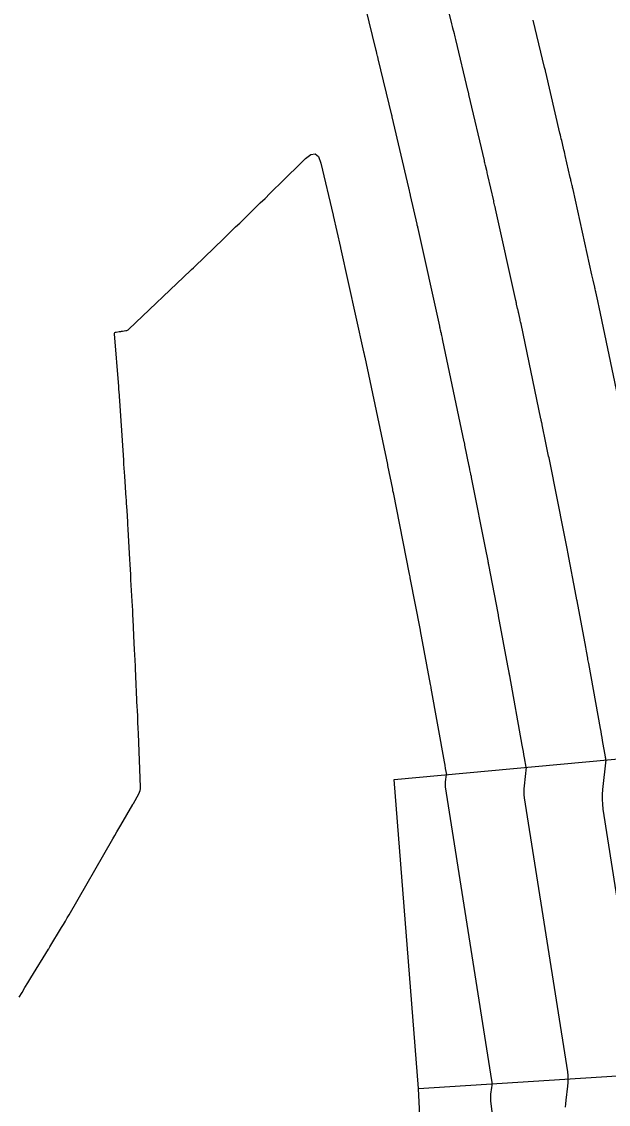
# Model space of a CAD drawing. Extents: x 1098669 to 1198896, y 698679 to 704410.
# Drawn here: x 1106784.04 to 1106806.01, y 699544.46 to 699585 of the extents above; entities that cross this region are included whole.
import ezdxf

# ---------------------------------------------------------------- set-up
doc = ezdxf.new("R2010")
doc.units = 0
doc.layers.add('R_Contours', color=7, linetype='Continuous')
doc.layers.add('R_Sub Surface', color=7, linetype='Continuous')

msp = doc.modelspace()

# ---------------------------------------------------------------- linework, layer by layer
at = {"layer": 'R_Contours'}
for points in [[(1106805.924, 699557.355), (1106805.92, 699557.374), (1106805.914, 699557.408), (1106805.908, 699557.441), (1106805.903, 699557.475), (1106805.797, 699558.079), (1106805.777, 699558.191), (1106805.758, 699558.303), (1106805.738, 699558.415), (1106805.718, 699558.527), (1106805.278, 699560.969), (1106805.269, 699561.02), (1106805.26, 699561.071), (1106805.25, 699561.122), (1106805.241, 699561.172), (1106805.194, 699561.426), (1106805.165, 699561.578), (1106804.842, 699563.311), (1106804.834, 699563.355), (1106804.808, 699563.488), (1106804.491, 699565.141), (1106804.479, 699565.205), (1106804.467, 699565.268), (1106804.454, 699565.331), (1106804.442, 699565.394), (1106804.392, 699565.648), (1106804.367, 699565.774), (1106804.341, 699565.901), (1106803.829, 699568.483), (1106803.816, 699568.545), (1106803.804, 699568.607), (1106803.791, 699568.669), (1106803.778, 699568.731), (1106803.726, 699568.979), (1106803.714, 699569.041), (1106803.701, 699569.103), (1106803.688, 699569.165), (1106803.675, 699569.227), (1106803.537, 699569.905), (1106803.533, 699569.924), (1106803.529, 699569.942), (1106803.525, 699569.961), (1106803.522, 699569.979), (1106803.502, 699570.071), (1106803.494, 699570.108), (1106803.49, 699570.127), (1106802.742, 699573.681), (1106802.733, 699573.723), (1106802.724, 699573.765), (1106802.715, 699573.807), (1106802.706, 699573.849), (1106802.657, 699574.068), (1106802.647, 699574.115), (1106802.63, 699574.192), (1106802.624, 699574.223), (1106802.617, 699574.254), (1106802.578, 699574.425), (1106802.57, 699574.459), (1106802.562, 699574.492), (1106802.555, 699574.526), (1106802.547, 699574.56), (1106801.789, 699577.99), (1106801.783, 699578.016), (1106801.777, 699578.041), (1106801.771, 699578.066), (1106801.766, 699578.091), (1106801.742, 699578.192), (1106801.73, 699578.243), (1106801.719, 699578.293), (1106801.503, 699579.241), (1106801.492, 699579.288), (1106801.481, 699579.335), (1106801.47, 699579.382), (1106801.459, 699579.429), (1106801.413, 699579.616), (1106801.402, 699579.663), (1106801.391, 699579.71), (1106801.38, 699579.757), (1106801.369, 699579.804), (1106800.793, 699582.275), (1106800.786, 699582.304), (1106800.771, 699582.363), (1106800.764, 699582.392), (1106800.299, 699584.329), (1106800.286, 699584.383), (1106800.273, 699584.437), (1106800.259, 699584.491), (1106800.246, 699584.545), (1106800.191, 699584.76), (1106800.178, 699584.814), (1106800.164, 699584.868), (1106800.151, 699584.922), (1106800.138, 699584.976), (1106799.769, 699586.479)], [(1106802.935, 699557.08), (1106802.873, 699557.437), (1106802.852, 699557.554), (1106802.832, 699557.671), (1106802.811, 699557.788), (1106802.79, 699557.905), (1106802.322, 699560.506), (1106802.316, 699560.537), (1106802.311, 699560.568), (1106802.305, 699560.599), (1106802.299, 699560.63), (1106802.265, 699560.816), (1106802.253, 699560.878), (1106801.904, 699562.75), (1106801.897, 699562.785), (1106801.883, 699562.856), (1106801.538, 699564.658), (1106801.531, 699564.696), (1106801.523, 699564.733), (1106801.516, 699564.771), (1106801.509, 699564.808), (1106801.471, 699564.995), (1106801.449, 699565.108), (1106800.889, 699567.928), (1106800.882, 699567.964), (1106800.875, 699568), (1106800.867, 699568.036), (1106800.86, 699568.072), (1106800.83, 699568.215), (1106800.823, 699568.25), (1106800.815, 699568.286), (1106800.808, 699568.322), (1106800.801, 699568.358), (1106800.64, 699569.145), (1106800.634, 699569.176), (1106800.62, 699569.24), (1106800.613, 699569.271), (1106799.817, 699573.057), (1106799.812, 699573.08), (1106799.807, 699573.103), (1106799.802, 699573.126), (1106799.797, 699573.149), (1106799.774, 699573.254), (1106799.766, 699573.287), (1106799.759, 699573.319), (1106799.745, 699573.384), (1106799.738, 699573.417), (1106799.731, 699573.449), (1106799.713, 699573.528), (1106799.705, 699573.564), (1106799.696, 699573.601), (1106798.887, 699577.261), (1106798.881, 699577.288), (1106798.875, 699577.314), (1106798.859, 699577.381), (1106798.85, 699577.42), (1106798.606, 699578.491), (1106798.6, 699578.515), (1106798.595, 699578.54), (1106798.589, 699578.564), (1106798.583, 699578.588), (1106798.56, 699578.686), (1106798.554, 699578.71), (1106798.548, 699578.734), (1106798.543, 699578.759), (1106798.537, 699578.783), (1106797.917, 699581.438), (1106797.913, 699581.458), (1106797.903, 699581.497), (1106797.397, 699583.603), (1106797.391, 699583.629), (1106797.385, 699583.655), (1106797.378, 699583.681), (1106797.372, 699583.707), (1106797.345, 699583.811), (1106797.339, 699583.837), (1106797.332, 699583.863), (1106797.326, 699583.889), (1106797.32, 699583.915), (1106796.915, 699585.561)], [(1106806.367, 699570.982), (1106805.667, 699574.306), (1106805.654, 699574.367), (1106805.641, 699574.427), (1106805.628, 699574.488), (1106805.615, 699574.548), (1106805.541, 699574.882), (1106805.531, 699574.927), (1106805.515, 699575), (1106805.509, 699575.03), (1106805.502, 699575.059), (1106805.442, 699575.323), (1106805.431, 699575.371), (1106805.42, 699575.42), (1106805.409, 699575.469), (1106805.398, 699575.518), (1106804.69, 699578.719), (1106804.682, 699578.757), (1106804.673, 699578.794), (1106804.665, 699578.831), (1106804.656, 699578.868), (1106804.621, 699579.017), (1106804.613, 699579.055), (1106804.604, 699579.092), (1106804.596, 699579.129), (1106804.587, 699579.167), (1106804.399, 699579.99), (1106804.383, 699580.06), (1106804.367, 699580.13), (1106804.351, 699580.199), (1106804.334, 699580.269), (1106804.267, 699580.547), (1106804.25, 699580.617), (1106804.234, 699580.687), (1106804.217, 699580.756), (1106804.201, 699580.826), (1106803.668, 699583.111), (1106803.661, 699583.14), (1106803.654, 699583.17), (1106803.636, 699583.244), (1106803.625, 699583.288), (1106803.201, 699585.054)], [(1106783.946, 699548.467), (1106784.055, 699548.649), (1106784.164, 699548.831), (1106784.275, 699549.012), (1106784.385, 699549.193), (1106785.044, 699550.264), (1106785.056, 699550.285), (1106785.084, 699550.333), (1106785.1, 699550.358), (1106785.534, 699551.075), (1106785.606, 699551.195), (1106785.678, 699551.316), (1106785.75, 699551.437), (1106785.82, 699551.559), (1106787.462, 699554.399), (1106787.537, 699554.529), (1106787.612, 699554.658), (1106787.686, 699554.788), (1106787.761, 699554.918), (1106788.204, 699555.692), (1106788.211, 699555.704), (1106788.224, 699555.726), (1106788.225, 699555.729), (1106788.426, 699556.082), (1106788.455, 699556.143), (1106788.475, 699556.206), (1106788.486, 699556.271), (1106788.488, 699556.339), (1106788.412, 699558.341), (1106788.405, 699558.544), (1106788.397, 699558.757), (1106788.395, 699558.803), (1106788.393, 699558.849), (1106788.391, 699558.894), (1106788.389, 699558.94), (1106788.375, 699559.261), (1106788.373, 699559.307), (1106788.308, 699560.777), (1106788.304, 699560.856), (1106788.3, 699560.935), (1106788.297, 699561.015), (1106788.293, 699561.094), (1106788.273, 699561.489), (1106788.261, 699561.726), (1106788.218, 699562.609), (1106788.209, 699562.782), (1106788.2, 699562.956), (1106788.191, 699563.129), (1106788.181, 699563.303), (1106788.136, 699564.103), (1106788.126, 699564.294), (1106788.115, 699564.485), (1106788.104, 699564.676), (1106788.093, 699564.867), (1106788.031, 699565.979), (1106788.027, 699566.051), (1106788.023, 699566.123), (1106788.019, 699566.194), (1106788.014, 699566.266), (1106787.988, 699566.698), (1106787.971, 699566.972), (1106787.968, 699567.018), (1106787.966, 699567.063), (1106787.963, 699567.109), (1106787.96, 699567.155), (1106787.904, 699567.975), (1106787.894, 699568.127), (1106787.884, 699568.278), (1106787.874, 699568.43), (1106787.863, 699568.582), (1106787.689, 699571.166), (1106787.687, 699571.193), (1106787.68, 699571.294), (1106787.676, 699571.34), (1106787.523, 699573.311), (1106787.524, 699573.338), (1106787.534, 699573.358), (1106787.552, 699573.372), (1106787.578, 699573.379), (1106787.697, 699573.394), (1106787.726, 699573.398), (1106787.756, 699573.402), (1106787.786, 699573.407), (1106787.816, 699573.411), (1106787.949, 699573.43), (1106787.98, 699573.436), (1106788.009, 699573.448), (1106788.036, 699573.463), (1106788.061, 699573.484), (1106790.366, 699575.68), (1106790.406, 699575.719), (1106790.474, 699575.783), (1106790.501, 699575.809), (1106790.527, 699575.835), (1106791.601, 699576.873), (1106791.752, 699577.02), (1106791.904, 699577.167), (1106792.055, 699577.314), (1106792.207, 699577.461), (1106792.979, 699578.211), (1106793.158, 699578.385), (1106793.337, 699578.56), (1106793.515, 699578.735), (1106793.693, 699578.911), (1106794.666, 699579.876), (1106794.869, 699580.03), (1106795.034, 699580.054), (1106795.161, 699579.946), (1106795.251, 699579.708), (1106795.705, 699577.761), (1106795.709, 699577.742), (1106795.982, 699576.547), (1106795.985, 699576.532), (1106796.846, 699572.643), (1106796.854, 699572.604), (1106796.882, 699572.478), (1106796.891, 699572.436), (1106796.892, 699572.432), (1106797.737, 699568.416), (1106797.743, 699568.384), (1106797.926, 699567.489), (1106797.934, 699567.45), (1106797.944, 699567.403), (1106797.949, 699567.374), (1106798.557, 699564.315), (1106798.578, 699564.21), (1106798.584, 699564.175), (1106798.96, 699562.219), (1106798.965, 699562.189), (1106799.341, 699560.178), (1106799.359, 699560.077), (1106799.366, 699560.044), (1106799.862, 699557.284), (1106799.884, 699557.162), (1106799.906, 699557.039), (1106799.927, 699556.917), (1106799.947, 699556.805)], [(1106805.921, 699557.356), (1106805.796, 699556.247), (1106805.781, 699556.063), (1106805.779, 699555.878), (1106805.789, 699555.694), (1106805.812, 699555.51), (1106807.308, 699545.991), (1106807.332, 699545.792), (1106807.342, 699545.593), (1106807.338, 699545.393), (1106807.319, 699545.194), (1106807.216, 699544.394)], [(1106802.962, 699533.809), (1106801.617, 699544.572), (1106801.611, 699544.637), (1106801.609, 699544.702), (1106801.611, 699544.768), (1106801.618, 699544.833), (1106801.651, 699545.094), (1106801.657, 699545.159), (1106801.659, 699545.224), (1106801.656, 699545.29), (1106801.648, 699545.355), (1106799.92, 699556.352), (1106799.914, 699556.397), (1106799.911, 699556.442), (1106799.912, 699556.488), (1106799.916, 699556.533), (1106799.946, 699556.806)], [(1106802.934, 699557.081), (1106802.856, 699556.39), (1106802.847, 699556.275), (1106802.845, 699556.16), (1106802.852, 699556.046), (1106802.866, 699555.931), (1106804.478, 699545.673), (1106804.494, 699545.541), (1106804.5, 699545.409), (1106804.498, 699545.276), (1106804.485, 699545.144), (1106804.417, 699544.613), (1106804.404, 699544.481), (1106804.4, 699544.348)]]:
    msp.add_lwpolyline(points, dxfattribs=at)
at = {"layer": 'R_Sub Surface'}
for p, q in [((1106797.997, 699556.627), (1106871.147, 699563.364)), ((1106798.902, 699545.046), (1106870.202, 699549.655))]:
    msp.add_line(p, q, dxfattribs=at)
msp.add_lwpolyline([(1106750.976, 699470.885), (1106758.631, 699477.186), (1106766.384, 699483.569), (1106773.887, 699489.745), (1106782.02, 699496.441), (1106790.468, 699503.394), (1106798.916, 699510.349), (1106799.736, 699521.971), (1106799.478, 699533.516), (1106798.902, 699545.046), (1106797.997, 699556.627)], dxfattribs=at)

doc.saveas('drawing.dxf')
